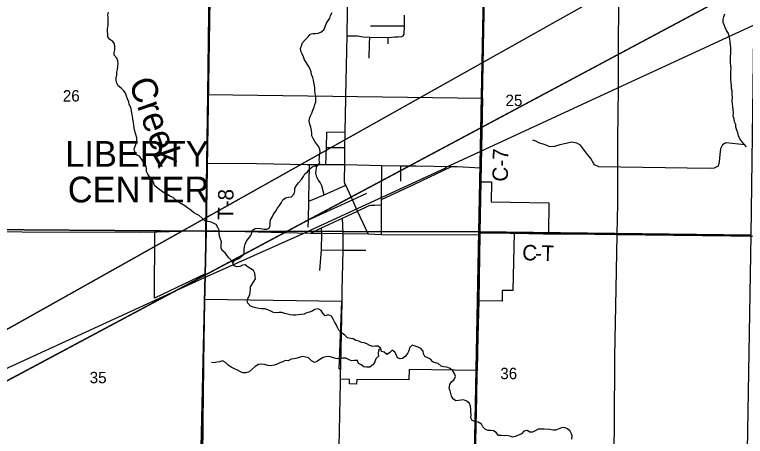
# Model space of a CAD drawing. Extents: x -6.2 to 37.4, y 0.2 to 22.2.
# Drawn here: x 6.014 to 7.359, y 19.604 to 20.38 of the extents above; entities that cross this region are included whole.
import ezdxf

# ---------------------------------------------------------------- set-up
doc = ezdxf.new("R2010")
doc.units = 0
for name, color, linetype in [('GM_X_City_Street', 7, 'Continuous'), ('GM_X_Corporation', 7, 'Continuous'), ('GM_X_Corporation_Text', 7, 'Continuous'), ('GM_X_County_Road', 7, 'Continuous'), ('GM_X_County_Road_Text', 7, 'Continuous'), ('GM_X_Minor_River', 7, 'Continuous'), ('GM_X_Minor_River_Text', 7, 'Continuous'), ('GM_X_Rail_Line', 7, 'Continuous'), ('GM_X_Section', 7, 'Continuous'), ('GM_X_Section_Text', 7, 'Continuous'), ('GM_X_State_Route', 7, 'Continuous'), ('GM_X_Township_Road', 7, 'Continuous'), ('GM_X_Township_Road_Text', 7, 'Continuous'), ('SH_Border', 7, 'Continuous'), ('SH_Data', 7, 'Continuous')]:
    doc.layers.add(name, color=color, linetype=linetype)

msp = doc.modelspace()

# ---------------------------------------------------------------- linework, layer by layer
at = {"layer": 'GM_X_City_Street'}
for p, q in [((6.589, 20.1635), (6.6222, 20.164)), ((6.588, 20.1352), (6.6218, 20.1354)), ((6.5554, 20.0395), (6.5566, 20.1042)), ((6.7246, 20.0734), (6.7251, 20.1017)), ((6.6188, 19.9772), (6.6176, 20.0054)), ((6.3654, 19.9026), (6.3664, 19.9824)), ((6.6198, 19.9464), (6.6602, 19.9463))]:
    msp.add_line(p, q, dxfattribs=at)
for points in [[(6.5869, 20.1038), (6.588, 20.1352), (6.589, 20.1635)], [(6.3681, 20.1067), (6.4591, 20.1057), (6.5523, 20.1042), (6.5566, 20.1042), (6.5701, 20.104), (6.5869, 20.1038), (6.6216, 20.1042), (6.69, 20.1023), (6.7251, 20.1017), (6.7309, 20.1016), (6.7519, 20.1013), (6.7524, 20.1013)], [(6.5838, 20.0483), (6.5794, 20.0647), (6.5764, 20.0708), (6.5734, 20.0754), (6.5701, 20.0807), (6.5688, 20.088), (6.5701, 20.104)], [(6.6893, 19.9755), (6.6894, 20.0299), (6.6894, 20.035), (6.6894, 20.0394), (6.69, 20.1023)], [(6.6894, 20.0394), (6.7488, 20.0675), (6.8181, 20.1002)], [(6.7524, 20.1013), (6.8181, 20.1002), (6.8283, 20.1001), (6.8723, 20.0981)], [(6.5554, 20.0363), (6.5838, 20.0483), (6.6235, 20.0659)], [(6.5547, 20.0023), (6.6357, 20.0391), (6.6621, 20.0512)], [(6.5545, 19.9887), (6.5547, 20.0023), (6.5554, 20.0363), (6.5554, 20.0395)], [(6.5587, 19.9779), (6.5791, 19.9874), (6.6176, 20.0054), (6.6454, 20.0183), (6.6668, 20.0284), (6.6696, 20.0291), (6.6763, 20.0292), (6.6894, 20.0299)], [(6.5757, 19.9092), (6.579, 19.9473), (6.5797, 19.978), (6.5791, 19.9874)], [(6.579, 19.9473), (6.6188, 19.9464), (6.6198, 19.9464)]]:
    msp.add_lwpolyline(points, dxfattribs=at)
at = {"layer": 'GM_X_Corporation'}
msp.add_lwpolyline([(6.3639, 19.8556), (6.3653, 19.9029), (6.2715, 19.858), (6.2721, 19.9803), (6.3663, 19.9827), (6.3696, 20.2325), (6.8749, 20.2258), (6.8719, 20.072), (6.8916, 20.072), (6.8909, 20.0351), (6.9973, 20.0337), (6.9965, 19.977), (6.9333, 19.9782), (6.9309, 19.8723), (6.9114, 19.8726), (6.911, 19.8526), (6.8676, 19.8531), (6.8651, 19.725), (6.7399, 19.7274), (6.7395, 19.708), (6.6438, 19.7088), (6.6436, 19.7004), (6.6304, 19.7005), (6.6305, 19.709), (6.6141, 19.7092), (6.6139, 19.7286), (6.6117, 19.7286), (6.6166, 19.8522)], close=True, dxfattribs=at)
at = {"layer": 'GM_X_County_Road'}
for p, q in [((6.875, 20.2275), (6.8794, 20.4768)), ((6.2765, 19.9801), (6.3664, 19.9824)), ((6.8697, 19.9746), (6.8704, 19.9786)), ((6.8704, 19.9786), (6.9259, 19.978)), ((6.6188, 19.9772), (6.6645, 19.9765))]:
    msp.add_line(p, q, dxfattribs=at)
for points in [[(6.872, 20.0732), (6.8723, 20.0981), (6.8735, 20.1426), (6.875, 20.2255), (6.875, 20.2275)], [(6.8704, 19.9786), (6.872, 20.0718), (6.872, 20.0732)], [(5.3647, 19.9886), (5.6184, 19.9825), (5.8237, 19.9816), (5.861, 19.9824), (6.0285, 19.9805), (6.2456, 19.9793), (6.2765, 19.9801)], [(6.3664, 19.9824), (6.5587, 19.9779), (6.5797, 19.978), (6.6188, 19.9772)], [(6.9259, 19.978), (6.9335, 19.9779), (6.9865, 19.9768)], [(6.6645, 19.9765), (6.6893, 19.9755), (6.8697, 19.9746)], [(6.9865, 19.9768), (6.9966, 19.9768), (7.0209, 19.9766), (7.0812, 19.9757), (7.1228, 19.9751)], [(7.1228, 19.9751), (7.4365, 19.9715), (7.6248, 19.9695), (7.6789, 19.9693), (7.874, 19.9687), (8.0021, 19.968), (8.1779, 19.9677), (8.3758, 19.9672)], [(6.364, 19.8528), (6.3641, 19.8553), (6.3654, 19.9026)], [(6.3579, 19.4233), (6.3596, 19.4781), (6.3604, 19.5543), (6.3613, 19.6396), (6.3617, 19.6732), (6.3626, 19.7413), (6.364, 19.8528)]]:
    msp.add_lwpolyline(points, dxfattribs=at)
at = {"layer": 'GM_X_Minor_River'}
for points in [[(6.4161, 19.9232), (6.4133, 19.9274), (6.4087, 19.9322), (6.405, 19.937), (6.4015, 19.9418), (6.3963, 19.9457), (6.3943, 19.9507), (6.3943, 19.9564), (6.3948, 19.9617), (6.3934, 19.9668), (6.3914, 19.9722), (6.3907, 19.9777), (6.3907, 19.9832), (6.3881, 19.9882), (6.3852, 19.9934), (6.3803, 19.9963), (6.3743, 19.9983), (6.3694, 19.9994), (6.3644, 20.0006), (6.3595, 20.0056), (6.354, 20.0101), (6.3487, 20.0127), (6.3437, 20.016), (6.3388, 20.0199), (6.3332, 20.024), (6.3278, 20.0283), (6.3215, 20.0314), (6.316, 20.0348), (6.311, 20.0387), (6.3062, 20.0431), (6.3013, 20.0449), (6.2965, 20.0481), (6.2912, 20.0506), (6.2864, 20.0538), (6.2815, 20.0573), (6.2767, 20.061), (6.2716, 20.0656), (6.2697, 20.0706), (6.2679, 20.0757), (6.2629, 20.0806), (6.2592, 20.086), (6.2572, 20.0913), (6.2572, 20.0966), (6.2556, 20.102), (6.2523, 20.1072), (6.2482, 20.1131), (6.2438, 20.1191), (6.2388, 20.1218), (6.2358, 20.1272), (6.2344, 20.1324), (6.2359, 20.1376), (6.2379, 20.1429), (6.2391, 20.1484), (6.239, 20.1531), (6.2371, 20.159), (6.2355, 20.165), (6.2343, 20.1709), (6.2338, 20.1764), (6.233, 20.1813), (6.2318, 20.1872), (6.2312, 20.1927), (6.2301, 20.1977), (6.2293, 20.2034), (6.2279, 20.2087), (6.2248, 20.2141), (6.2243, 20.2192), (6.2218, 20.2246), (6.22, 20.2299), (6.2184, 20.2349), (6.2151, 20.2397), (6.2105, 20.2445), (6.2051, 20.2484), (6.2022, 20.2534), (6.2011, 20.2584), (6.2014, 20.2635), (6.2021, 20.2688), (6.2026, 20.2739), (6.2034, 20.2788), (6.2043, 20.2841), (6.2048, 20.2894), (6.2045, 20.2943), (6.2026, 20.2995), (6.1974, 20.3051), (6.1975, 20.31), (6.1985, 20.3151), (6.1988, 20.3204), (6.1982, 20.3256), (6.1951, 20.3304), (6.1896, 20.3337), (6.1861, 20.3385), (6.1857, 20.3435), (6.185, 20.349), (6.1855, 20.3539), (6.1862, 20.359), (6.1867, 20.3639), (6.1864, 20.3692), (6.1865, 20.3742), (6.186, 20.3789), (6.1871, 20.384)], [(6.5432, 20.3073), (6.541, 20.3122), (6.5402, 20.317), (6.5424, 20.3219), (6.5442, 20.3275), (6.5491, 20.3333), (6.5541, 20.3389), (6.5582, 20.3438), (6.5631, 20.3446), (6.568, 20.3447), (6.573, 20.3455), (6.5779, 20.3472), (6.5835, 20.3516), (6.5855, 20.3572), (6.5875, 20.3623), (6.5903, 20.3676), (6.5942, 20.373), (6.5956, 20.3779), (6.5988, 20.3835)], [(7.3378, 20.1881), (7.3364, 20.1931), (7.3367, 20.1988), (7.3362, 20.2052), (7.3357, 20.2106), (7.3352, 20.2153), (7.3346, 20.2212), (7.3349, 20.2271), (7.3344, 20.2324), (7.3345, 20.2392), (7.3335, 20.244), (7.3332, 20.2495), (7.3325, 20.255), (7.3322, 20.2598), (7.3317, 20.2645), (7.332, 20.2702), (7.3321, 20.2753), (7.3324, 20.2806), (7.3317, 20.2861), (7.3314, 20.2911), (7.3316, 20.3021), (7.3319, 20.3085), (7.3318, 20.3134), (7.3319, 20.3189), (7.3314, 20.3243), (7.3307, 20.3296), (7.3301, 20.3343), (7.329, 20.3393), (7.3274, 20.3448), (7.3243, 20.3504), (7.3217, 20.3557), (7.3197, 20.3605), (7.3181, 20.3653), (7.3176, 20.3706), (7.3188, 20.3755), (7.3208, 20.381)], [(6.4479, 19.8692), (6.448, 19.8742), (6.4485, 19.8793), (6.4544, 19.889), (6.4575, 19.8939), (6.457, 19.899), (6.4562, 19.9043), (6.4537, 19.9091), (6.4488, 19.9121), (6.4439, 19.9154), (6.4387, 19.9197), (6.4338, 19.9192), (6.4288, 19.9163), (6.4228, 19.9156), (6.4179, 19.9182), (6.4161, 19.9232), (6.4196, 19.9284), (6.4246, 19.93), (6.4295, 19.9322), (6.4351, 19.9376), (6.4366, 19.9425), (6.4365, 19.9472), (6.4372, 19.9527), (6.4386, 19.9576), (6.441, 19.9629), (6.4447, 19.9681), (6.4488, 19.9733), (6.4508, 19.9782), (6.452, 19.9831), (6.4568, 19.9864), (6.4619, 19.9869), (6.4672, 19.9862), (6.4732, 19.9853), (6.4782, 19.9851), (6.4829, 19.9867), (6.4842, 19.9919), (6.4846, 19.9969), (6.4853, 20.0022), (6.4879, 20.0072), (6.4905, 20.0125), (6.4949, 20.0179), (6.4979, 20.0235), (6.5018, 20.0289), (6.5055, 20.034), (6.5077, 20.0389), (6.5127, 20.0426), (6.5184, 20.044), (6.5237, 20.0448), (6.5287, 20.0498), (6.5298, 20.0547), (6.5297, 20.0604), (6.5327, 20.0655), (6.5367, 20.0705), (6.5422, 20.0765), (6.5457, 20.0819), (6.5484, 20.087), (6.5532, 20.0907), (6.5566, 20.0957), (6.5618, 20.1), (6.5667, 20.1018), (6.5716, 20.1015), (6.5757, 20.1071), (6.5749, 20.1119), (6.5754, 20.117), (6.5755, 20.1219), (6.5765, 20.1268), (6.5759, 20.1316), (6.5741, 20.1365), (6.5706, 20.1413), (6.5669, 20.1463), (6.5634, 20.1517), (6.5614, 20.1565), (6.5612, 20.1613), (6.5603, 20.1668), (6.5591, 20.1725), (6.5577, 20.178), (6.5563, 20.1834), (6.557, 20.1883), (6.5586, 20.1934), (6.561, 20.1984), (6.563, 20.2039), (6.5652, 20.2092), (6.5668, 20.2146), (6.5684, 20.2195), (6.5684, 20.2248), (6.5683, 20.2298), (6.5671, 20.2345), (6.5666, 20.2397), (6.5665, 20.2444), (6.5658, 20.2492), (6.5646, 20.2545), (6.564, 20.2592), (6.5631, 20.264), (6.5608, 20.2695), (6.5599, 20.2745), (6.5578, 20.2795), (6.555, 20.2848), (6.5512, 20.291), (6.5477, 20.2967), (6.5456, 20.3019), (6.5432, 20.3073)], [(7.361, 20.1362), (7.3565, 20.1412), (7.3523, 20.146), (7.3488, 20.1514), (7.3462, 20.1565), (7.3448, 20.1622), (7.3433, 20.1672), (7.341, 20.1727), (7.3409, 20.1775), (7.339, 20.1826), (7.3378, 20.1881)], [(7.3575, 20.1401), (7.323, 20.1438), (7.3169, 20.1403), (7.3128, 20.1326), (7.312, 20.1225), (7.3107, 20.1087), (7.3085, 20.1012), (7.3012, 20.0973), (7.2923, 20.0965), (7.0891, 20.0994), (7.0814, 20.1035), (7.0801, 20.1052), (7.0747, 20.1152), (7.0662, 20.1248), (7.0554, 20.1398), (7.0489, 20.1433), (7.0387, 20.1448), (7.0293, 20.1425), (7.0172, 20.14), (7.0074, 20.1373), (6.9996, 20.1363), (6.9883, 20.1405), (6.9785, 20.144), (6.9735, 20.1466), (6.968, 20.149)], [(6.8461, 19.6686), (6.8401, 19.6713), (6.8361, 19.6705), (6.8308, 19.6699), (6.8258, 19.6694), (6.821, 19.6733), (6.8179, 19.6781), (6.817, 19.6829), (6.8154, 19.6876), (6.814, 19.6926), (6.8153, 19.6996), (6.8181, 19.7046), (6.8229, 19.7087), (6.8253, 19.714), (6.8237, 19.7195), (6.8204, 19.7245), (6.8155, 19.729), (6.8093, 19.7312), (6.8039, 19.7322), (6.7988, 19.7331), (6.7938, 19.7381), (6.7889, 19.7392), (6.7836, 19.741), (6.7792, 19.7458), (6.7743, 19.7486), (6.7693, 19.7507), (6.7665, 19.7561), (6.7659, 19.7609), (6.7616, 19.7659), (6.7566, 19.7682), (6.7511, 19.7697), (6.7458, 19.7717), (6.741, 19.7667), (6.7396, 19.7616), (6.7372, 19.7567), (6.7329, 19.7511), (6.7281, 19.7476), (6.7234, 19.7467), (6.7185, 19.7487), (6.7167, 19.7537), (6.7138, 19.7589), (6.7087, 19.7626), (6.7043, 19.7577), (6.6989, 19.7544), (6.6941, 19.7587), (6.6892, 19.7605), (6.6878, 19.7658), (6.683, 19.7699), (6.6779, 19.7702), (6.6731, 19.7692), (6.6677, 19.771), (6.6626, 19.7745), (6.6576, 19.7763), (6.6526, 19.7768), (6.6476, 19.7795), (6.6421, 19.7806), (6.6369, 19.7834), (6.632, 19.7844), (6.6269, 19.7854), (6.6219, 19.7901), (6.6155, 19.7948), (6.6111, 19.7996), (6.6086, 19.8046), (6.606, 19.8098), (6.6027, 19.8149), (6.6006, 19.8199), (6.5973, 19.8251), (6.5912, 19.8275), (6.5857, 19.8255), (6.5813, 19.8307), (6.5784, 19.8355), (6.5727, 19.8387), (6.5669, 19.8377), (6.5619, 19.8345), (6.5567, 19.8327), (6.552, 19.8311), (6.5472, 19.8291), (6.5417, 19.8283), (6.5369, 19.8278), (6.532, 19.8268), (6.5265, 19.8271), (6.5214, 19.8274), (6.5165, 19.8286), (6.5116, 19.83), (6.506, 19.8317), (6.5009, 19.8322), (6.4961, 19.8313), (6.4905, 19.8322), (6.4856, 19.8345), (6.4803, 19.8371), (6.4745, 19.8386), (6.4688, 19.8385), (6.4634, 19.8395), (6.4581, 19.8406), (6.4532, 19.8415), (6.4483, 19.8433), (6.4437, 19.8492), (6.4423, 19.8542), (6.4441, 19.8591), (6.447, 19.8641), (6.4479, 19.8692)], [(6.6878, 19.7658), (6.6837, 19.7619), (6.6833, 19.7564), (6.6837, 19.7515), (6.6787, 19.7465), (6.6773, 19.7412), (6.6741, 19.7362), (6.668, 19.7315), (6.6619, 19.7311), (6.657, 19.7319), (6.6518, 19.7355), (6.6467, 19.7384), (6.6449, 19.7434), (6.6393, 19.7439), (6.6341, 19.743), (6.6285, 19.7452), (6.6235, 19.7478), (6.618, 19.7481), (6.613, 19.7472), (6.6075, 19.747), (6.6026, 19.7482), (6.5974, 19.75), (6.5923, 19.7511), (6.5868, 19.7502), (6.5817, 19.7492), (6.5761, 19.7457), (6.5713, 19.7426), (6.5661, 19.74), (6.5605, 19.743), (6.5553, 19.7488), (6.5502, 19.7496), (6.5446, 19.7511), (6.5396, 19.7495), (6.5341, 19.7481), (6.5282, 19.7465), (6.5231, 19.746), (6.5176, 19.7433), (6.5123, 19.7434), (6.5075, 19.7414), (6.5025, 19.7396), (6.4974, 19.7372), (6.492, 19.7353), (6.4854, 19.7339), (6.4801, 19.7345), (6.4741, 19.7366), (6.4688, 19.7369), (6.4633, 19.7362), (6.4568, 19.7324), (6.4512, 19.7275), (6.4458, 19.7227), (6.4395, 19.7209), (6.4346, 19.7212), (6.4297, 19.723), (6.4244, 19.7256), (6.4188, 19.7284), (6.4128, 19.7315), (6.407, 19.7351), (6.4024, 19.7401), (6.397, 19.7428), (6.3915, 19.7413), (6.3865, 19.7408), (6.3816, 19.7394), (6.3767, 19.74), (6.3767, 19.7398)], [(7.0394, 19.5993), (7.04, 19.6044), (7.0386, 19.6091), (7.0362, 19.6139), (7.0314, 19.6182), (7.0257, 19.6207), (7.0202, 19.6199), (7.0143, 19.6175), (7.0095, 19.6155), (7.0044, 19.6158), (6.9991, 19.617), (6.9881, 19.6172), (6.9826, 19.6176), (6.9777, 19.6173), (6.9723, 19.6144), (6.9674, 19.612), (6.9623, 19.6121), (6.957, 19.6148), (6.9513, 19.614), (6.947, 19.6091), (6.9403, 19.6056), (6.935, 19.6042), (6.9302, 19.6027), (6.9252, 19.6047), (6.9201, 19.6057), (6.9153, 19.6053), (6.9102, 19.6059), (6.9043, 19.6058), (6.9004, 19.611), (6.8954, 19.6145), (6.8903, 19.615), (6.8855, 19.615), (6.8804, 19.617), (6.876, 19.622), (6.8734, 19.6268), (6.8672, 19.6305), (6.8613, 19.6312), (6.8559, 19.6331), (6.8535, 19.6385), (6.854, 19.6436), (6.8537, 19.6491), (6.8536, 19.654), (6.8529, 19.6596), (6.8511, 19.6649), (6.8461, 19.6686)]]:
    msp.add_lwpolyline(points, dxfattribs=at)
at = {"layer": 'GM_X_Rail_Line'}
for points in [[(6.861, 19.5138), (6.8637, 19.6871), (6.8645, 19.7209), (6.8681, 19.854), (6.8701, 19.9755), (6.8703, 19.9789), (6.8719, 20.072), (6.8722, 20.0984), (6.8793, 20.4771), (6.8795, 20.4839), (6.8845, 20.734), (6.8904, 20.9816), (6.8924, 21.1074), (5.0809, 21.1074), (5.0809, 18.7349)], [(8.4809, 19.1054), (8.4809, 21.1074), (6.8924, 21.1074), (6.8904, 20.9816), (6.8845, 20.734), (6.8795, 20.4839), (6.8793, 20.4771), (6.8722, 20.0984), (6.8719, 20.072), (6.8703, 19.9789), (6.8701, 19.9755), (6.8681, 19.854), (6.8645, 19.7209), (6.8637, 19.6871), (6.861, 19.5138)], [(6.8073, 20.0983), (7.1241, 20.2447), (7.6221, 20.4751), (8.0556, 20.6721), (8.387, 20.8242), (8.4809, 20.8677)], [(5.0809, 19.3082), (5.353, 19.4325), (5.756, 19.6192), (5.9881, 19.7238), (6.3637, 19.8963), (6.545, 19.9774), (6.8074, 20.098)]]:
    msp.add_lwpolyline(points, dxfattribs=at)
at = {"layer": 'GM_X_Section'}
for points in [[(5.872, 20.4945), (6.375, 20.4854), (6.3665, 19.9817), (5.8624, 19.9848)], [(6.375, 20.4854), (6.8784, 20.4793), (6.8683, 19.9802), (6.3665, 19.9817)], [(6.8783, 20.4838), (7.3756, 20.4769), (7.3685, 19.9738), (6.8683, 19.9802), (6.8784, 20.4793)], [(6.3665, 19.9817), (6.3553, 19.4779), (5.8556, 19.4832), (5.8624, 19.9848)], [(6.3665, 19.9817), (6.8683, 19.9802), (6.8588, 19.4746), (6.3553, 19.4779)], [(6.8683, 19.9802), (7.3685, 19.9738), (7.36, 19.4705), (6.8588, 19.4746)]]:
    msp.add_lwpolyline(points, close=True, dxfattribs=at)
at = {"layer": 'GM_X_State_Route'}
for p, q in [((6.6188, 19.9772), (6.6645, 19.9765)), ((6.6137, 19.7089), (6.6141, 19.7238))]:
    msp.add_line(p, q, dxfattribs=at)
for points in [[(6.6235, 20.2298), (6.6259, 20.3406), (6.6279, 20.4797), (6.6373, 20.9814), (6.6395, 21.1074)], [(6.6235, 20.0659), (6.6221, 20.0692), (6.6214, 20.0724), (6.6212, 20.0763), (6.6216, 20.1042), (6.6218, 20.1354), (6.6222, 20.164), (6.6234, 20.2258), (6.6235, 20.2298)], [(6.6645, 19.9765), (6.6454, 20.0183), (6.6357, 20.0391), (6.6235, 20.0659)], [(6.6171, 19.8722), (6.6188, 19.9464), (6.6188, 19.9772)], [(6.6167, 19.8524), (6.6167, 19.8534), (6.6171, 19.8722)], [(6.615, 19.7634), (6.6167, 19.8519), (6.6167, 19.8524)], [(6.6141, 19.7238), (6.6142, 19.7288), (6.615, 19.7634)], [(6.6114, 19.5852), (6.6136, 19.7025), (6.6137, 19.7089)]]:
    msp.add_lwpolyline(points, dxfattribs=at)
at = {"layer": 'GM_X_Township_Road'}
for p, q in [((6.6691, 20.3587), (6.7316, 20.3587)), ((6.7014, 20.3258), (6.7016, 20.3377))]:
    msp.add_line(p, q, dxfattribs=at)
for points in [[(6.3697, 20.2288), (6.3697, 20.2322), (6.3731, 20.4827)], [(7.1251, 20.2451), (7.1256, 20.3411), (7.1265, 20.4157), (7.1268, 20.4799)], [(6.6259, 20.3406), (6.6449, 20.3404), (6.6557, 20.3389), (6.6676, 20.3381), (6.7016, 20.3377), (6.7141, 20.3388), (6.7201, 20.339), (6.7268, 20.3391), (6.7292, 20.3404), (6.7308, 20.3435), (6.7316, 20.3587), (6.7316, 20.3787)], [(6.6667, 20.2994), (6.6671, 20.326), (6.6676, 20.3381)], [(7.1228, 19.9751), (7.1238, 20.0314), (7.1242, 20.1499), (7.1251, 20.2436), (7.1251, 20.2451)], [(6.3664, 19.9824), (6.3681, 20.1067), (6.3697, 20.2288)], [(6.8682, 19.8532), (6.8682, 19.8537), (6.8697, 19.9746)], [(7.117, 19.54), (7.1181, 19.6241), (7.1186, 19.7513), (7.1208, 19.8757), (7.1228, 19.9751)], [(6.8652, 19.7212), (6.8653, 19.7247), (6.8682, 19.8532)], [(6.8612, 19.5135), (6.8645, 19.6776), (6.8652, 19.7212)]]:
    msp.add_lwpolyline(points, dxfattribs=at)
at = {"layer": 'SH_Border'}
for p, q in [((2.4803, 17.8272), (9.0866, 21.532)), ((9.0866, 21.3538), (2.4803, 17.8272))]:
    msp.add_line(p, q, dxfattribs=at)
at = {"layer": 'SH_Data'}
msp.add_lwpolyline([(9.0866, 21.3538), (2.4803, 17.8272), (9.0866, 21.532)], close=True, dxfattribs=at)

# ---------------------------------------------------------------- texts
at = {"layer": 'GM_X_Corporation_Text'}
for s, p in [('LIBERTY', (6.1075, 20.0999)), ('CENTER', (6.1122, 20.0343))]:
    msp.add_text(s, height=0.04735, rotation=0, dxfattribs=at).set_placement(p)
at = {"layer": 'GM_X_County_Road_Text'}
for s, height, rotation, p in [('C-7', 0.02841, 89.0821, (6.9217, 20.0723)), ('C', 0.0284, 357.5444, (6.9477, 19.9283)), ('T', 0.0284, 359.2292, (6.9836, 19.9269)), ('-', 0.0284, 358.0253, (6.9713, 19.9273))]:
    msp.add_text(s, height=height, rotation=rotation, dxfattribs=at).set_placement(p)
at = {"layer": 'GM_X_Minor_River_Text'}
msp.add_text('Creek', height=0.04737, rotation=289.224, dxfattribs=at).set_placement((6.224, 20.2553))
at = {"layer": 'GM_X_Section_Text'}
for s, p in [('26', (6.103, 20.2198)), ('25', (6.9174, 20.2114)), ('35', (6.1524, 19.7018)), ('36', (6.9078, 19.7093))]:
    msp.add_text(s, height=0.02093, rotation=0, dxfattribs=at).set_placement(p)
at = {"layer": 'GM_X_Township_Road_Text'}
msp.add_text('T-8', height=0.02841, rotation=89.0457, dxfattribs=at).set_placement((6.4163, 20.0018))

doc.saveas('drawing.dxf')
